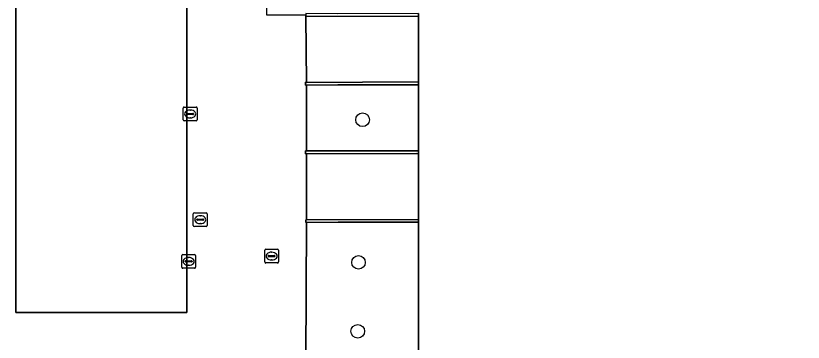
# Model space of a CAD drawing. Extents: x 161477 to 163040, y 383680 to 384871.
# Drawn here: x 162067.5 to 162124.3, y 384305.6 to 384329.2 of the extents above; entities that cross this region are included whole.
import ezdxf

# ---------------------------------------------------------------- set-up
doc = ezdxf.new("R2010")
doc.units = 0
for name, color, linetype in [('IMGEO_Boom', 7, 'Continuous'), ('IMGEO_Brandkraan', 7, 'Continuous'), ('IMGEO_Groenvoorziening', 7, 'Continuous'), ('IMGEO_Kolk', 7, 'Continuous'), ('IMGEO_Muur', 7, 'Continuous'), ('IMGEO_Pand', 7, 'Continuous'), ('IMGEO_Parkeervlak_open', 7, 'Continuous'), ('IMGEO_Rijbaan_lokaal_open', 7, 'Continuous'), ('IMGEO_Rioolput', 7, 'Continuous'), ('IMGEO_Voetpad_open', 7, 'Continuous')]:
    doc.layers.add(name, color=color, linetype=linetype)

msp = doc.modelspace()

# ---------------------------------------------------------------- linework, layer by layer
at = {"layer": 'IMGEO_Boom'}
for centre in [(162092.49, 384321.677), (162092.198, 384311.373), (162092.143, 384306.398)]:
    msp.add_circle(centre, 0.489, dxfattribs=at)
at = {"layer": 'IMGEO_Brandkraan'}
for p, q in [((162080.354, 384314.96), (162081.206, 384314.96)), ((162080.279, 384314.034), (162080.279, 384314.886)), ((162080.538, 384314.454), (162080.538, 384314.466)), ((162080.976, 384314.417), (162080.578, 384314.417)), ((162080.581, 384314.503), (162080.979, 384314.503)), ((162080.767, 384314.74), (162080.792, 384314.74)), ((162081.022, 384314.466), (162081.022, 384314.454)), ((162081.28, 384314.886), (162081.28, 384314.034)), ((162081.206, 384313.96), (162080.354, 384313.96)), ((162080.79, 384314.18), (162080.765, 384314.18))]:
    msp.add_line(p, q, dxfattribs=at)
for points in [[(162080.354, 384314.96), (162081.206, 384314.96)], [(162080.279, 384314.034), (162080.279, 384314.886)], [(162081.28, 384314.886), (162081.28, 384314.034)], [(162081.206, 384313.96), (162080.354, 384313.96)]]:
    msp.add_lwpolyline(points, dxfattribs=at)
for centre, radius, start, end in [((162080.356, 384314.884), 0.0765, 91.552, 178.448), ((162080.356, 384314.884), 0.0765, 91.552, 178.448), ((162081.204, 384314.884), 0.0765, 1.552, 88.448), ((162081.204, 384314.884), 0.0765, 1.552, 88.448), ((162080.578, 384314.463), 0.0403, 85.8775, 175.7526), ((162080.575, 384314.453), 0.0366, 178.938, 274.7102), ((162080.979, 384314.46), 0.043, 264.8664, 352.4533), ((162080.983, 384314.465), 0.0386, 1.7309, 96.639), ((162080.356, 384314.036), 0.0765, 181.552, 268.448), ((162080.356, 384314.036), 0.0765, 181.552, 268.448), ((162081.204, 384314.036), 0.0765, 271.552, 358.448), ((162081.204, 384314.036), 0.0765, 271.552, 358.448)]:
    msp.add_arc(centre, radius, start, end, dxfattribs=at)
for centre, major_axis, ratio, start_param, end_param in [((162080.766, 384314.46), (-0.387, 0.002), 0.722429, 4.712389, 7.853982), ((162080.791, 384314.46), (-0.39, 0.002), 0.717154, 1.570796, 4.712389)]:
    msp.add_ellipse(centre, major_axis=major_axis, ratio=ratio, start_param=start_param, end_param=end_param, dxfattribs=at)
at = {"layer": 'IMGEO_Groenvoorziening'}
for points in [[(162096.536, 384324.206), (162090.706, 384324.189), (162088.442, 384324.182), (162088.443, 384319.421), (162090.78, 384319.422), (162096.376, 384319.435), (162096.534, 384319.423)], [(162096.531, 384314.28), (162090.732, 384314.278), (162088.442, 384314.258), (162088.392, 384304.347), (162090.671, 384304.351), (162096.529, 384304.357)]]:
    msp.add_lwpolyline(points, close=True, dxfattribs=at)
at = {"layer": 'IMGEO_Kolk'}
for p, q in [((162079.556, 384321.672), (162079.556, 384322.524)), ((162079.631, 384322.598), (162080.483, 384322.598)), ((162080.044, 384322.378), (162080.069, 384322.378)), ((162080.557, 384322.524), (162080.557, 384321.672)), ((162079.815, 384322.092), (162079.815, 384322.104)), ((162080.253, 384322.055), (162079.855, 384322.055)), ((162079.858, 384322.141), (162080.256, 384322.141)), ((162080.067, 384321.818), (162080.042, 384321.818)), ((162080.299, 384322.104), (162080.299, 384322.092)), ((162080.483, 384321.598), (162079.631, 384321.598)), ((162079.445, 384311.02), (162079.445, 384311.872)), ((162079.52, 384311.946), (162080.372, 384311.946)), ((162079.933, 384311.726), (162079.958, 384311.726)), ((162080.446, 384311.872), (162080.446, 384311.02)), ((162079.704, 384311.44), (162079.704, 384311.452)), ((162080.142, 384311.403), (162079.744, 384311.403)), ((162079.747, 384311.489), (162080.145, 384311.489)), ((162079.956, 384311.166), (162079.931, 384311.166)), ((162080.188, 384311.452), (162080.188, 384311.44)), ((162080.372, 384310.946), (162079.52, 384310.946))]:
    msp.add_line(p, q, dxfattribs=at)
for points in [[(162079.556, 384321.672), (162079.556, 384322.524)], [(162079.631, 384322.598), (162080.483, 384322.598)], [(162080.557, 384322.524), (162080.557, 384321.672)], [(162080.483, 384321.598), (162079.631, 384321.598)], [(162079.445, 384311.02), (162079.445, 384311.872)], [(162079.52, 384311.946), (162080.372, 384311.946)], [(162080.446, 384311.872), (162080.446, 384311.02)], [(162080.372, 384310.946), (162079.52, 384310.946)]]:
    msp.add_lwpolyline(points, dxfattribs=at)
for centre, radius, start, end in [((162079.633, 384322.522), 0.0765, 91.552, 178.448), ((162079.633, 384322.522), 0.0765, 91.552, 178.448), ((162080.481, 384322.522), 0.0765, 1.552, 88.448), ((162080.481, 384322.522), 0.0765, 1.552, 88.448), ((162079.855, 384322.101), 0.0403, 85.8775, 175.7526), ((162079.852, 384322.091), 0.0366, 178.938, 274.7102), ((162080.256, 384322.098), 0.043, 264.8664, 352.4533), ((162080.26, 384322.103), 0.0386, 1.7309, 96.639), ((162079.633, 384321.674), 0.0765, 181.552, 268.448), ((162079.633, 384321.674), 0.0765, 181.552, 268.448), ((162080.481, 384321.674), 0.0765, 271.552, 358.448), ((162080.481, 384321.674), 0.0765, 271.552, 358.448), ((162079.522, 384311.87), 0.0765, 91.552, 178.448), ((162079.522, 384311.87), 0.0765, 91.552, 178.448), ((162080.37, 384311.87), 0.0765, 1.552, 88.448), ((162080.37, 384311.87), 0.0765, 1.552, 88.448), ((162079.522, 384311.022), 0.0765, 181.552, 268.448), ((162079.522, 384311.022), 0.0765, 181.552, 268.448), ((162079.744, 384311.449), 0.0403, 85.8775, 175.7526), ((162079.741, 384311.439), 0.0366, 178.938, 274.7102), ((162080.145, 384311.446), 0.043, 264.8664, 352.4533), ((162080.149, 384311.451), 0.0386, 1.7309, 96.639), ((162080.37, 384311.022), 0.0765, 271.552, 358.448), ((162080.37, 384311.022), 0.0765, 271.552, 358.448)]:
    msp.add_arc(centre, radius, start, end, dxfattribs=at)
for centre, major_axis, ratio, start_param, end_param in [((162080.043, 384322.098), (-0.387, 0.002), 0.722429, 4.712389, 7.853982), ((162080.068, 384322.098), (-0.39, 0.002), 0.717154, 1.570796, 4.712389), ((162079.932, 384311.446), (-0.387, 0.002), 0.722429, 4.712389, 7.853982), ((162079.957, 384311.446), (-0.39, 0.002), 0.717154, 1.570796, 4.712389)]:
    msp.add_ellipse(centre, major_axis=major_axis, ratio=ratio, start_param=start_param, end_param=end_param, dxfattribs=at)
at = {"layer": 'IMGEO_Muur'}
for points in [[(162096.53, 384329.351), (162090.705, 384329.339), (162088.397, 384329.356), (162088.409, 384329.235), (162088.407, 384329.147), (162096.53, 384329.151)], [(162096.536, 384324.406), (162088.442, 384324.381), (162088.385, 384324.382), (162088.385, 384324.182), (162088.442, 384324.182), (162090.706, 384324.189), (162096.536, 384324.206)], [(162096.534, 384319.423), (162096.376, 384319.435), (162090.78, 384319.422), (162088.443, 384319.421), (162088.385, 384319.421), (162088.378, 384319.225), (162088.443, 384319.225), (162096.376, 384319.235), (162096.534, 384319.226)], [(162096.531, 384314.48), (162088.442, 384314.458), (162088.394, 384314.458), (162088.394, 384314.258), (162088.442, 384314.258), (162090.732, 384314.278), (162096.531, 384314.28)]]:
    msp.add_lwpolyline(points, close=True, dxfattribs=at)
at = {"layer": 'IMGEO_Pand'}
msp.add_lwpolyline([(162096.53, 384329.351), (162096.53, 384329.151), (162096.536, 384324.406), (162096.536, 384324.206), (162096.534, 384319.423), (162096.534, 384319.226), (162096.531, 384314.48), (162096.531, 384314.28), (162096.529, 384304.357)], dxfattribs=at)
at = {"layer": 'IMGEO_Parkeervlak_open'}
msp.add_lwpolyline([(162079.813, 384307.761), (162079.813, 384345.744), (162067.471, 384345.744), (162067.471, 384307.761)], close=True, dxfattribs=at)
at = {"layer": 'IMGEO_Rijbaan_lokaal_open'}
for points in [[(162096.53, 384329.151), (162088.407, 384329.147), (162088.442, 384324.381), (162096.536, 384324.406)], [(162096.534, 384319.226), (162096.376, 384319.235), (162088.443, 384319.225), (162088.446, 384316.077), (162088.442, 384314.458), (162096.531, 384314.48)]]:
    msp.add_lwpolyline(points, close=True, dxfattribs=at)
at = {"layer": 'IMGEO_Rioolput'}
for p, q in [((162085.429, 384311.404), (162085.429, 384312.256)), ((162085.504, 384312.33), (162086.356, 384312.33)), ((162085.917, 384312.11), (162085.942, 384312.11)), ((162086.43, 384312.256), (162086.43, 384311.404)), ((162085.688, 384311.824), (162085.688, 384311.836)), ((162086.126, 384311.787), (162085.728, 384311.787)), ((162085.731, 384311.873), (162086.129, 384311.873)), ((162085.94, 384311.55), (162085.915, 384311.55)), ((162086.172, 384311.836), (162086.172, 384311.824)), ((162086.356, 384311.33), (162085.504, 384311.33))]:
    msp.add_line(p, q, dxfattribs=at)
for points in [[(162085.429, 384311.404), (162085.429, 384312.256)], [(162085.504, 384312.33), (162086.356, 384312.33)], [(162086.43, 384312.256), (162086.43, 384311.404)], [(162086.356, 384311.33), (162085.504, 384311.33)]]:
    msp.add_lwpolyline(points, dxfattribs=at)
for centre, radius, start, end in [((162085.506, 384312.254), 0.0765, 91.552, 178.448), ((162085.506, 384312.254), 0.0765, 91.552, 178.448), ((162086.354, 384312.254), 0.0765, 1.552, 88.448), ((162086.354, 384312.254), 0.0765, 1.552, 88.448), ((162085.728, 384311.833), 0.0403, 85.8775, 175.7526), ((162085.725, 384311.823), 0.0366, 178.938, 274.7102), ((162086.129, 384311.83), 0.043, 264.8664, 352.4533), ((162086.133, 384311.835), 0.0386, 1.7309, 96.639), ((162085.506, 384311.406), 0.0765, 181.552, 268.448), ((162085.506, 384311.406), 0.0765, 181.552, 268.448), ((162086.354, 384311.406), 0.0765, 271.552, 358.448), ((162086.354, 384311.406), 0.0765, 271.552, 358.448)]:
    msp.add_arc(centre, radius, start, end, dxfattribs=at)
for centre, major_axis, ratio, start_param, end_param in [((162085.916, 384311.83), (-0.387, 0.002), 0.722429, 4.712389, 7.853982), ((162085.941, 384311.83), (-0.39, 0.002), 0.717154, 1.570796, 4.712389)]:
    msp.add_ellipse(centre, major_axis=major_axis, ratio=ratio, start_param=start_param, end_param=end_param, dxfattribs=at)
at = {"layer": 'IMGEO_Voetpad_open'}
for points in [[(162088.385, 384324.382), (162088.442, 384324.381), (162088.407, 384329.147), (162088.409, 384329.235), (162085.587, 384329.245), (162085.612, 384337.826), (162085.589, 384340.566), (162085.547, 384351.071), (162085.555, 384353.631), (162072.983, 384353.555), (162067.575, 384353.526), (162067.513, 384369.237), (162107.223, 384369.267), (162108.527, 384369.279), (162110.13, 384369.222), (162111.398, 384369.223), (162121.082, 384369.243), (162122.291, 384369.238), (162134.938, 384369.262)], [(162076.502, 384288.413), (162082.394, 384288.418), (162088.357, 384288.408), (162088.371, 384291.939), (162088.401, 384292.138), (162088.419, 384293.049), (162088.395, 384296.577), (162088.391, 384299.194), (162088.39, 384299.394), (162088.388, 384304.152), (162088.392, 384304.347), (162088.442, 384314.258), (162088.394, 384314.258), (162088.394, 384314.458), (162088.442, 384314.458), (162088.446, 384316.077), (162088.443, 384319.225), (162088.378, 384319.225), (162088.385, 384319.421), (162088.443, 384319.421), (162088.442, 384324.182), (162088.385, 384324.182), (162088.385, 384324.382)]]:
    msp.add_lwpolyline(points, dxfattribs=at)
msp.add_lwpolyline([(162067.471, 384345.744), (162079.813, 384345.744), (162079.813, 384307.761), (162067.471, 384307.761)], close=True, dxfattribs=at)

doc.saveas('drawing.dxf')
